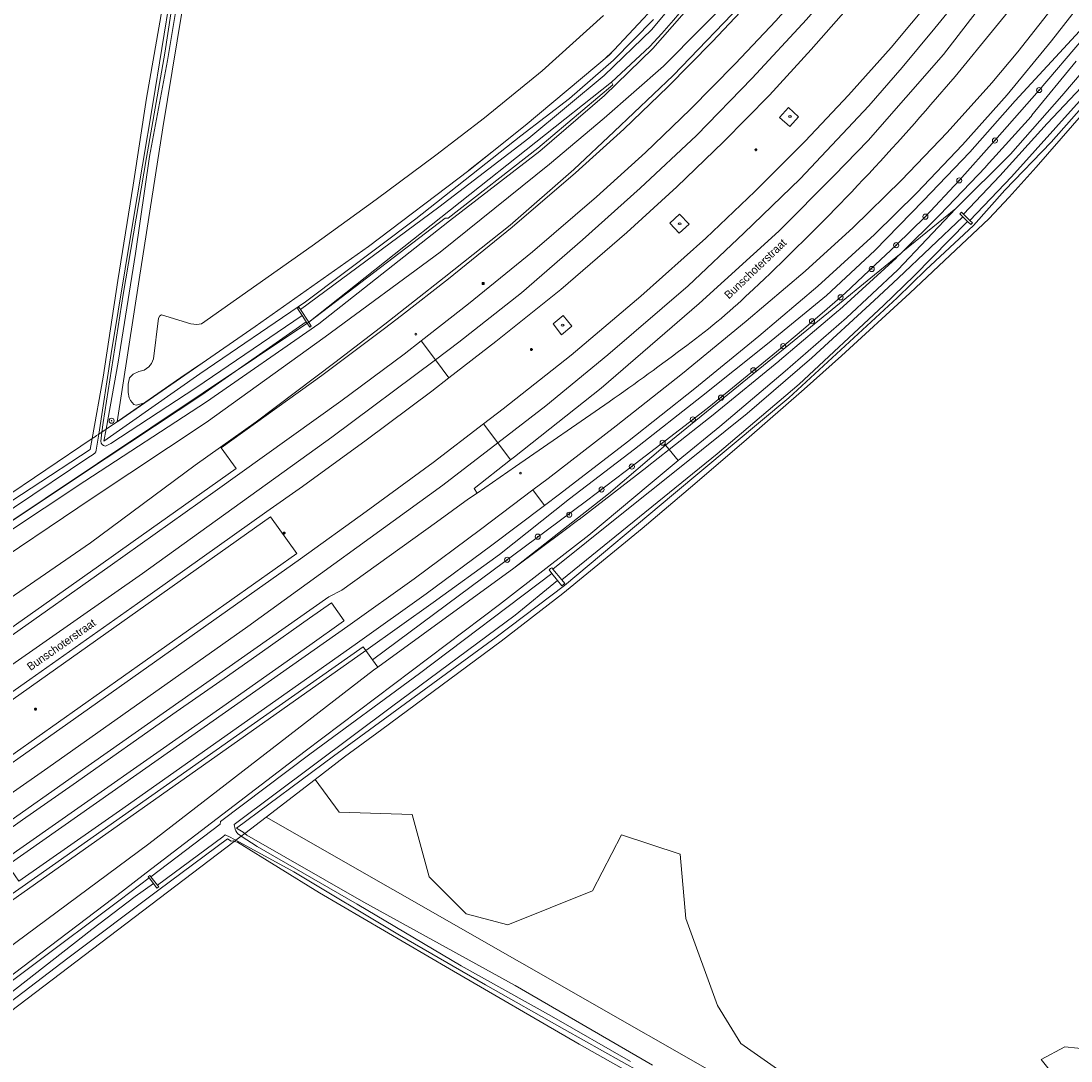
# Model space of a CAD drawing. Header units: metres. Extents: x 151448 to 154749, y 463108 to 465296.
# Tile 367 of 449: x 153548 to 153713, y 465049 to 465211. Entities that reach past the tile are written whole.
import ezdxf
from ezdxf.enums import TextEntityAlignment as Align

# ---------------------------------------------------------------- set-up
doc = ezdxf.new("R2010")
doc.units = ezdxf.units.M
doc.layers.get('0').update_dxf_attribs({"lineweight": 9})
for name, color, linetype, lineweight in [('B-PV-GK-BESCHOEIING-G', 253, 'Continuous', 9), ('B-PV-GR-BOOM-S', 253, 'Continuous', 9), ('B-PV-GR-BOUWLAND-GV', 253, 'Continuous', 9), ('B-PV-GR-GRAS-GV', 253, 'Continuous', 9), ('B-PV-GR-GROENVOORZIENING-GV', 253, 'Continuous', 9), ('B-PV-GR-HOUTWAL-GV', 253, 'Continuous', 9), ('B-PV-GW-TALUD_KRUIN-G', 253, 'Continuous', 9), ('B-PV-IE-MEUBILAIR-S', 253, 'Continuous', 9), ('B-PV-IE-TERREINAFSCHEIDING_KUNSTMATIG_HEKWERK-G', 253, 'Continuous', 9), ('B-PV-KW-KUNSTWERK_STUW-GV', 253, 'Continuous', 9), ('B-PV-OG-TERREIN_ERF-GV', 253, 'Continuous', 9), ('B-PV-OG-TERREIN_OEVER-GV', 253, 'Continuous', 9), ('B-PV-OG-TOPOGRAFIE-T18', 2, 'Continuous', 9), ('B-PV-OG-WATER-GV', 253, 'Continuous', 9), ('B-PV-OG-WATER_SLOOT-GV', 253, 'Continuous', 9), ('B-PV-VH-GESLOTENVERHARDING-GV', 253, 'Continuous', 9), ('B-PV-VH-OPENVERHARDING-GV', 253, 'Continuous', 9)]:
    doc.layers.add(name, color=color, linetype=linetype, lineweight=lineweight)
doc.styles.add('Drong', font='txt', dxfattribs={"height": 1.8})
doc.styles.add('NLCS-ISO', font='txt')

# ---------------------------------------------------------------- blocks, each defined once
blk = doc.blocks.new('SIE-MEUBILAIR_BORD_INFORMATIE-SO')
h = blk.add_hatch(color=256)
h.dxf.hatch_style = 1
h.paths.add_polyline_path([(0.13, 0.2), (-0.33, 0.2), (-0.33, 0.08), (-0.13, 0.08), (-0.13, -0.65), (0.13, -0.65)])
h = blk.add_hatch(color=256)
h.dxf.hatch_style = 1
edge = h.paths.add_edge_path()
edge.add_arc((0, 0.5), 0.149, 0, 360)
for points in [[(-0.75, -0.75), (0.75, -0.75), (0.75, 0.75), (-0.75, 0.75)], [(0.13, 0.2), (-0.33, 0.2), (-0.33, 0.08), (-0.13, 0.08), (-0.13, -0.65), (0.13, -0.65)]]:
    blk.add_lwpolyline(points, close=True)
blk.add_circle((0, 0.5), 0.149)
blk = doc.blocks.new('SIE-MEUBILAIR_PAAL_LICHTMAST-SO')
for points in [[(-0.62, 0), (-1, 0)], [(-0.71, 0.71), (-0.44, 0.44)], [(0, 1), (0, 0.62)], [(0.44, 0.44), (0.71, 0.71)], [(1, 0), (0.62, 0)], [(-0.71, -0.71), (-0.44, -0.44)], [(0, -0.62), (0, -1)], [(0.44, -0.44), (0.71, -0.71)]]:
    blk.add_lwpolyline(points)
blk.add_circle((0, 0), 0.5)
blk = doc.blocks.new('SIE-MEUBILAIR_PAAL_HECTOMETER-SO')
blk.add_circle((0, 0), 0.75)
at = {"style": 'NLCS-ISO'}
blk.add_text('hm', height=0.75, dxfattribs=at).set_placement((0.16, 0.07), align=Align.MIDDLE_CENTER)
blk = doc.blocks.new('SIE-MEUBILAIR_PUT_KOLK-SO')
blk.add_ellipse((0, 0), major_axis=(1.25, 0), ratio=0.54)
at = {"style": 'NLCS-ISO'}
blk.add_text('klk', height=0.75, dxfattribs=at).set_placement((0.03, 0), align=Align.MIDDLE_CENTER)
blk = doc.blocks.new('SGR-BOOM_GBKN-SO')
at = {"linetype": 'ByBlock', "lineweight": 18}
h = blk.add_hatch(color=0, dxfattribs=at)
h.dxf.hatch_style = 1
edge = h.paths.add_edge_path()
edge.add_arc((0, 0), 0.25, 0, 360)
at = {"color": 0, "linetype": 'ByBlock', "lineweight": 18}
for radius in [2, 0.25]:
    blk.add_circle((0, 0), radius, dxfattribs=at)
at = {"color": 0, "linetype": 'ByBlock', "lineweight": 18, "style": 'NLCS-ISO'}
blk.add_attdef('SOORT', (2.5, 0), '', height=1.5, dxfattribs=at)

msp = doc.modelspace()

# ---------------------------------------------------------------- linework, layer by layer
at = {"layer": 'B-PV-GK-BESCHOEIING-G', "flags": 128}
for points in [[(153469.15, 465084.579), (153488.3, 465095.892), (153535.402, 465125.463), (153593.262, 465164.111), (153640.624, 465201.649), (153646.624, 465207.251), (153648.502, 465209.283), (153650.335, 465211.356), (153652.123, 465213.467), (153653.865, 465215.617), (153664.056, 465229.251), (153673.444, 465242.271)], [(153568.54, 465077.351), (153579.42, 465085.566)], [(153563.727, 465073.717), (153568.282, 465077.156)], [(153566.086, 465074.266), (153568.949, 465076.293)]]:
    msp.add_lwpolyline(points, dxfattribs=at)
at = {"layer": 'B-PV-GR-BOUWLAND-GV', "flags": 128}
msp.add_lwpolyline([(153511.821, 465125.046), (153516.955, 465122.135), (153517.344, 465122.535), (153517.691, 465122.734), (153518.142, 465122.725), (153518.873, 465122.351), (153519.614, 465121.892), (153520.324, 465121.413), (153521.027, 465121.004), (153521.589, 465120.827), (153522.858, 465121.616), (153537.542, 465131.228), (153559.353, 465145.895), (153561.058, 465155.509), (153563.376, 465170.615), (153565.756, 465185.565), (153567.841, 465199.169), (153570.862, 465216.147), (153573.135, 465230.433), (153575.663, 465247.469), (153578.604, 465264.487), (153581.2, 465281.656), (153583.137, 465294.866)], dxfattribs=at)
at = {"layer": 'B-PV-GR-GRAS-GV', "flags": 128}
for points in [[(153574.115, 465217.038), (153570.424, 465194.539), (153566.723, 465170.811), (153563.267, 465148.528), (153563.351, 465148.584), (153567.592, 465151.508), (153566.237, 465151.12), (153565.866, 465151.221), (153565.357, 465151.848), (153565.141, 465152.296), (153564.979, 465153.085), (153564.973, 465154.43), (153565.222, 465155.412), (153565.771, 465155.968), (153566.669, 465156.384), (153567.488, 465156.623), (153568.239, 465157.101), (153568.657, 465157.657), (153568.967, 465158.376), (153569.74, 465164.752), (153569.957, 465165.1), (153570.197, 465165.285), (153574.802, 465163.842), (153575.73, 465163.763), (153576.457, 465163.855), (153593.78, 465176.071), (153603.815, 465183.287), (153613.161, 465190.256), (153620.752, 465196.076), (153629.774, 465203.447), (153639.394, 465212.07)], [(153727.779, 465026.572), (153736.844, 465050.102), (153743.093, 465064.968), (153751.846, 465087.894), (153762.052, 465113.795), (153766.538, 465125.85), (153757.453, 465119.746), (153753.642, 465110.172), (153751.621, 465107.761), (153748.6, 465100.712), (153745.15, 465093.638), (153735.059, 465076.273), (153731.963, 465069.377), (153727.628, 465063.895), (153729.22, 465057.883), (153725.682, 465052.666), (153717.72, 465050.102), (153711.617, 465050.721), (153707.901, 465048.776), (153710.378, 465045.682)], [(153674.629, 465041.657), (153660.874, 465051.281), (153657.247, 465057.204), (153652.293, 465070.82), (153651.408, 465080.899), (153642.208, 465083.906), (153637.697, 465075.153), (153624.407, 465069.837), (153617.902, 465071.566), (153612.124, 465077.341), (153609.46, 465087.092), (153598.008, 465087.473), (153594.252, 465092.581), (153586.587, 465086.665), (153705.94, 465018.534)]]:
    msp.add_lwpolyline(points, dxfattribs=at)
at = {"layer": 'B-PV-GR-GROENVOORZIENING-GV', "flags": 128}
for points in [[(153561.528, 465147.358), (153562.236, 465147.834), (153563.267, 465148.528), (153566.723, 465170.811), (153570.424, 465194.539), (153574.115, 465217.038), (153577.705, 465238.81), (153581.272, 465260.775), (153583.773, 465276.673), (153582.683, 465276.998), (153580.144, 465261.832), (153577.892, 465246.658), (153575.702, 465232.006), (153573.406, 465218.541), (153571.164, 465205.035), (153568.343, 465190.014), (153566.119, 465174.855), (153563.419, 465157.849)], [(153669.94, 465196.258), (153668.537, 465194.721), (153666.963, 465196.146), (153668.348, 465197.694)], [(153676.33, 465166.07), (153676.196, 465165.952), (153666.933, 465158.091), (153666.911, 465158.072), (153666.855, 465158.027), (153656.859, 465149.885), (153656.806, 465149.842), (153649.663, 465144.187), (153651.084, 465142.461), (153657.59, 465147.815), (153667.852, 465156.448), (153677.441, 465164.767), (153685.452, 465172.283), (153694.523, 465181.894), (153686.268, 465175.158), (153685.98, 465174.923), (153685.335, 465174.286), (153685.194, 465174.153)], [(153651.236, 465178.042), (153649.802, 465179.585), (153651.315, 465180.997), (153652.796, 465179.437)], [(153676.33, 465166.07), (153685.194, 465174.153), (153685.335, 465174.286), (153685.98, 465174.923), (153681.824, 465171.532), (153675.179, 465166.109), (153664.444, 465157.349), (153649.121, 465144.846), (153649.663, 465144.187), (153656.806, 465149.842), (153656.859, 465149.885), (153666.855, 465158.027), (153666.911, 465158.072), (153666.933, 465158.091), (153676.196, 465165.952)], [(153634.415, 465163.499), (153632.805, 465162.142), (153631.502, 465163.839), (153633.095, 465165.164)], [(153521.589, 465120.827), (153520.679, 465120.261), (153520.496, 465120.147), (153521.608, 465119.666), (153540.52, 465132.102), (153559.061, 465144.217), (153559.353, 465145.895), (153537.542, 465131.228), (153522.858, 465121.616)], [(153635.571, 465133.262), (153646.178, 465141.427), (153646.232, 465141.469), (153649.663, 465144.187), (153649.121, 465144.846), (153640.199, 465137.273), (153625.386, 465125.645), (153633.202, 465131.467), (153635.541, 465133.24)], [(153510.627, 465029.392), (153510.71, 465029.299), (153510.439, 465029.061), (153510.348, 465029.162), (153497.015, 465018.488), (153497.171, 465017.388), (153529.565, 465043.389), (153581.608, 465082.886), (153581.411, 465082.945), (153581.124, 465082.927), (153580.556, 465083.262), (153569.805, 465075.273), (153555.55, 465064.631), (153538.522, 465051.654), (153523.007, 465039.764)]]:
    msp.add_lwpolyline(points, close=True, dxfattribs=at)
for points in [[(153657.33, 465218.6), (153647.096, 465206.913), (153639.568, 465199.561), (153629.451, 465190.855), (153615.298, 465179.958), (153594.863, 465163.874), (153577.273, 465151.64), (153558.228, 465139.235), (153539.234, 465126.674)], [(153708.623, 465219.922), (153705.642, 465216.32), (153700.766, 465210.262), (153694.417, 465202.539), (153690.65, 465198.162)], [(153660.617, 465216.176), (153648.809, 465204.188), (153639.513, 465196.017), (153630.963, 465188.822), (153613.83, 465175.076), (153595.836, 465161.819), (153577.224, 465148.429), (153559.363, 465136.558), (153541.225, 465124.397)], [(153541.225, 465124.397), (153559.363, 465136.558), (153577.224, 465148.429), (153595.836, 465161.819), (153613.83, 465175.076), (153630.963, 465188.822), (153639.513, 465196.017), (153648.809, 465204.188), (153660.617, 465216.176)], [(153543.291, 465118.728), (153559.095, 465129.564), (153575.493, 465141.76), (153579.452, 465144.56), (153585.048, 465148.517), (153597.319, 465157.792), (153605.168, 465163.78), (153614.445, 465171.087), (153624.765, 465179.298), (153634.743, 465188.002), (153641.063, 465193.965), (153650.313, 465202.732), (153662.146, 465215.077)], [(153662.146, 465215.077), (153650.313, 465202.732), (153641.063, 465193.965), (153634.743, 465188.002), (153624.765, 465179.298), (153614.445, 465171.087), (153605.168, 465163.78), (153597.319, 465157.792), (153585.048, 465148.517), (153579.452, 465144.56), (153579.529, 465144.456), (153595.331, 465155.77), (153605.142, 465163.098), (153607.754, 465165.137), (153615.127, 465170.893), (153625.087, 465178.977), (153634.997, 465187.467), (153642.584, 465194.32), (153649.469, 465200.939), (153656.394, 465207.987), (153662.657, 465214.638)], [(153678.158, 465213.861), (153671.924, 465206.784), (153665.404, 465199.625), (153658.198, 465192.343), (153650.86, 465185.296), (153643.04, 465178.161), (153632.719, 465169.244), (153622.54, 465161.08), (153615.196, 465155.389), (153612.53, 465153.323), (153602.245, 465145.641), (153592.264, 465138.418), (153586.704, 465134.472), (153566.472, 465120.123), (153549.581, 465108.181), (153533.801, 465097.072)], [(153538.941, 465089.64), (153555.562, 465101.33), (153591.985, 465127.107), (153602.27, 465134.481), (153612.741, 465142.159), (153620.606, 465148.193), (153623.684, 465150.554), (153634.356, 465158.964), (153645.248, 465168.185), (153655.43, 465177.248), (153663.083, 465184.545), (153670.984, 465192.456), (153677.761, 465199.652), (153684.436, 465207.071), (153690.796, 465214.771)], [(153662.657, 465214.638), (153656.394, 465207.987), (153649.469, 465200.939), (153642.584, 465194.32), (153634.997, 465187.467), (153625.087, 465178.977), (153615.127, 465170.893), (153607.754, 465165.137), (153605.142, 465163.098), (153595.331, 465155.77), (153579.529, 465144.456), (153581.901, 465141.235), (153565.763, 465129.772), (153560.352, 465125.938), (153545.361, 465115.341)], [(153546.208, 465079.207), (153562.473, 465090.614), (153599.396, 465116.572), (153609.761, 465123.981), (153620.166, 465131.657), (153628.357, 465137.881), (153630.724, 465139.679), (153641.378, 465147.897), (153651.738, 465156.098), (153661.744, 465164.245), (153670.981, 465172.085), (153678.496, 465178.906), (153686.061, 465186.307), (153693.191, 465193.765), (153700.205, 465201.584), (153704.27, 465206.423), (153708.912, 465212.286), (153710.026, 465213.969)], [(153714.191, 465214.11), (153709.54, 465208.115), (153702.595, 465199.659), (153695.571, 465191.839), (153688.419, 465184.347), (153681.825, 465177.847), (153672.961, 465169.764), (153663.698, 465161.903), (153653.702, 465153.762), (153643.128, 465145.389), (153632.521, 465137.224), (153630.183, 465135.452), (153621.929, 465129.199), (153611.635, 465121.614), (153600.908, 465113.95), (153564.147, 465088.049), (153547.906, 465076.678)], [(153647.894, 465214.024), (153640.287, 465205.886), (153627.145, 465194.864), (153618.323, 465187.855), (153602.605, 465175.953), (153584.874, 465163.422), (153567.592, 465151.508), (153563.351, 465148.584), (153563.267, 465148.528), (153562.236, 465147.834), (153561.528, 465147.358), (153561.209, 465145.522), (153576.237, 465156.018), (153592.738, 465167.314), (153610.017, 465180.262), (153626.469, 465193.251), (153634.099, 465199.111), (153640.948, 465205.083), (153647.224, 465211.495)], [(153639.394, 465212.07), (153629.774, 465203.447), (153620.752, 465196.076), (153613.161, 465190.256), (153603.815, 465183.287), (153593.78, 465176.071), (153576.457, 465163.855), (153575.73, 465163.763), (153574.802, 465163.842), (153570.197, 465165.285), (153569.957, 465165.1), (153569.74, 465164.752), (153568.967, 465158.376), (153568.657, 465157.657), (153568.239, 465157.101), (153567.488, 465156.623), (153566.669, 465156.384), (153565.771, 465155.968), (153565.222, 465155.412), (153564.973, 465154.43), (153564.979, 465153.085), (153565.141, 465152.296), (153565.357, 465151.848), (153565.866, 465151.221), (153566.237, 465151.12), (153567.592, 465151.508), (153584.874, 465163.422), (153602.605, 465175.953), (153618.323, 465187.855), (153627.145, 465194.864), (153640.287, 465205.886), (153647.894, 465214.024)], [(153527.918, 465061.45), (153550.84, 465077.511), (153584.249, 465100.989), (153601.754, 465113.325), (153602.185, 465112.731), (153612.717, 465120.267), (153623.092, 465127.78), (153634.085, 465136.455), (153644.229, 465144.239), (153654.728, 465152.504), (153665.076, 465160.705), (153674.314, 465168.28), (153681.85, 465175.351), (153689.414, 465183.11), (153696.718, 465190.711), (153703.827, 465198.741), (153713.917, 465209.622), (153717.223, 465210.331), (153717.66, 465210.425), (153718.053, 465210.931), (153718.102, 465210.984)], [(153545.937, 465114.524), (153562.176, 465126.003), (153578.61, 465137.655), (153582.482, 465140.421), (153598.284, 465151.735), (153608.177, 465159.124), (153610.831, 465161.196), (153618.239, 465166.98), (153628.291, 465175.139), (153638.299, 465183.713), (153645.991, 465190.66), (153652.984, 465197.383), (153660, 465204.524), (153666.356, 465211.274)], [(153713.917, 465209.622), (153703.827, 465198.741), (153696.718, 465190.711), (153689.414, 465183.11), (153681.85, 465175.351), (153674.314, 465168.28), (153665.076, 465160.705), (153654.728, 465152.504), (153644.229, 465144.239), (153634.085, 465136.455), (153623.092, 465127.78), (153612.717, 465120.267), (153602.185, 465112.731), (153603.254, 465111.259), (153618.688, 465122.746), (153630.424, 465131.481), (153636.733, 465136.176), (153642.765, 465140.741), (153647.487, 465144.353), (153652.842, 465148.481), (153655.897, 465150.84), (153661.331, 465155.234), (153666.461, 465159.481), (153670.68, 465163.044), (153674.416, 465166.22), (153677.201, 465168.647), (153681.904, 465173.059), (153685.21, 465176.16), (153689.779, 465180.622), (153695.088, 465186.301), (153700.671, 465192.533), (153707.588, 465200.426), (153714.539, 465208.523)], [(153714.539, 465208.523), (153707.588, 465200.426), (153700.671, 465192.533), (153695.088, 465186.301), (153689.779, 465180.622), (153685.21, 465176.16), (153681.904, 465173.059), (153677.201, 465168.647), (153674.416, 465166.22), (153670.68, 465163.044), (153666.461, 465159.481), (153661.331, 465155.234), (153655.897, 465150.84), (153652.842, 465148.481), (153647.487, 465144.353), (153642.765, 465140.741), (153636.733, 465136.176), (153630.424, 465131.481), (153618.688, 465122.746), (153603.254, 465111.259), (153604.055, 465110.155), (153625.386, 465125.645), (153640.199, 465137.273), (153649.121, 465144.846), (153664.444, 465157.349), (153675.179, 465166.109), (153681.824, 465171.532), (153685.98, 465174.923), (153691.929, 465180.786), (153692.035, 465180.895), (153699.187, 465188.387), (153699.29, 465188.498), (153706.314, 465196.318), (153706.424, 465196.444), (153706.459, 465196.486), (153713.403, 465204.942)], [(153713.403, 465204.942), (153706.459, 465196.486), (153706.424, 465196.444), (153706.314, 465196.318), (153699.29, 465188.498), (153699.187, 465188.387), (153692.035, 465180.895), (153691.929, 465180.786), (153685.98, 465174.923), (153686.268, 465175.158), (153694.523, 465181.894), (153703.118, 465190.389), (153711.16, 465199.54), (153715.996, 465205.206)], [(153717.818, 465201.699), (153709.487, 465192.266), (153702.237, 465184.766), (153697.288, 465179.235), (153689.825, 465172.289), (153685.352, 465167.945), (153668.397, 465152.295), (153650.37, 465137.215), (153633.307, 465122.893), (153622.617, 465114.808), (153597.108, 465096.233), (153581.951, 465084.95), (153583.017, 465084.316), (153583.038, 465084.279), (153583.229, 465084.117), (153586.587, 465086.665), (153594.252, 465092.581), (153598.834, 465096.117), (153604.69, 465100.391), (153623.386, 465114.204), (153633.04, 465121.681), (153645.425, 465131.841), (153653.675, 465138.831), (153661.759, 465145.746), (153670.794, 465153.644), (153676.627, 465158.848), (153687.357, 465168.631), (153694.562, 465175.411), (153699.728, 465180.296), (153702.885, 465183.687), (153707.104, 465188.355), (153718.473, 465201.406)], [(153640.283, 465151.676), (153625.615, 465141.529), (153619.624, 465137.384), (153618.273, 465136.449), (153613.263, 465132.811), (153598.446, 465122.199), (153596.409, 465121.132), (153559.268, 465095.055), (153543.07, 465083.67)], [(153545.361, 465115.341), (153560.352, 465125.938), (153565.763, 465129.772), (153581.901, 465141.235), (153579.529, 465144.456), (153579.452, 465144.56), (153575.493, 465141.76), (153559.095, 465129.564), (153543.291, 465118.728)], [(153535.662, 465053.543), (153564.113, 465075.089), (153567.835, 465077.944), (153592.699, 465097.016), (153623.107, 465119.918), (153630.828, 465125.922), (153637.074, 465130.78), (153646.683, 465138.84), (153651.084, 465142.461), (153649.663, 465144.187), (153646.232, 465141.469), (153646.178, 465141.427), (153635.571, 465133.262), (153635.541, 465133.24), (153633.202, 465131.467), (153625.386, 465125.645), (153604.055, 465110.155), (153603.375, 465109.661), (153568.211, 465082.484), (153534.62, 465057.599)], [(153537.09, 465089.56), (153567.663, 465111.119), (153591.402, 465127.92), (153587.287, 465133.659), (153544.442, 465103.34)], [(153544.442, 465103.34), (153587.287, 465133.659), (153591.402, 465127.92), (153567.663, 465111.119), (153537.09, 465089.56)], [(153545.082, 465079.639), (153557.659, 465088.459), (153569.987, 465097.118), (153581.716, 465105.363), (153593.421, 465113.592), (153598.711, 465117.311), (153598.812, 465117.383), (153596.83, 465120.206), (153593.391, 465117.791), (153586.003, 465112.604), (153579.994, 465108.385), (153572.519, 465103.137), (153556.37, 465091.796), (153548.462, 465086.237), (153542.221, 465081.851)], [(153548.462, 465086.237), (153556.37, 465091.796), (153572.519, 465103.137), (153579.994, 465108.385), (153586.003, 465112.604), (153593.391, 465117.791), (153596.83, 465120.206), (153598.812, 465117.383), (153598.711, 465117.311), (153593.421, 465113.592), (153581.716, 465105.363), (153569.987, 465097.118), (153557.659, 465088.459), (153545.082, 465079.639)], [(153355.994, 464935.825), (153370.496, 464948.536), (153377.067, 464953.696), (153396.362, 464967.767), (153502.233, 465042.214), (153515.997, 465052.211), (153531.596, 465062.943), (153602.185, 465112.731), (153601.754, 465113.325), (153584.249, 465100.989)], [(153534.62, 465057.599), (153568.211, 465082.484), (153603.375, 465109.661), (153604.055, 465110.155), (153603.254, 465111.259), (153602.185, 465112.731), (153531.596, 465062.943)], [(153584.249, 465100.989), (153550.84, 465077.511), (153527.918, 465061.45)], [(153542.221, 465081.851), (153548.462, 465086.237)]]:
    msp.add_lwpolyline(points, dxfattribs=at)
at = {"layer": 'B-PV-GR-GROENVOORZIENING-GV'}
for points in [[(153690.65, 465198.162, -0.0149222), (153676.422, 465182.634)], [(153676.422, 465182.634, -0.0106383), (153662.892, 465169.28)], [(153662.892, 465169.28, -0.0326221), (153652.435, 465160.487)], [(153652.435, 465160.487, -0.0114078), (153640.283, 465151.676)]]:
    msp.add_lwpolyline(points, format="xyb", dxfattribs=at)
at = {"layer": 'B-PV-GR-HOUTWAL-GV', "flags": 128}
for points in [[(153718.473, 465201.406), (153707.104, 465188.355), (153702.885, 465183.687), (153699.728, 465180.296), (153694.562, 465175.411), (153687.357, 465168.631), (153676.627, 465158.848), (153670.794, 465153.644), (153661.759, 465145.746), (153653.675, 465138.831), (153645.425, 465131.841), (153633.04, 465121.681), (153623.386, 465114.204), (153604.69, 465100.391), (153598.834, 465096.117), (153594.252, 465092.581), (153598.008, 465087.473), (153609.46, 465087.092), (153612.124, 465077.341), (153617.902, 465071.566), (153624.407, 465069.837), (153637.697, 465075.153), (153642.208, 465083.906), (153651.408, 465080.899), (153652.293, 465070.82), (153657.247, 465057.204), (153660.874, 465051.281), (153674.629, 465041.657)], [(153710.378, 465045.682), (153707.901, 465048.776), (153711.617, 465050.721), (153717.72, 465050.102)]]:
    msp.add_lwpolyline(points, dxfattribs=at)
at = {"layer": 'B-PV-GW-TALUD_KRUIN-G', "flags": 128}
msp.add_lwpolyline([(153602.185, 465112.731), (153531.596, 465062.943), (153515.997, 465052.211), (153502.233, 465042.214), (153502.579, 465041.723), (153396.712, 464967.279), (153377.429, 464953.217), (153370.879, 464948.074), (153356.391, 464935.375)], dxfattribs=at)
at = {"layer": 'B-PV-IE-TERREINAFSCHEIDING_KUNSTMATIG_HEKWERK-G', "flags": 128}
for points in [[(153640.673, 465206.299), (153639.768, 465205.45)], [(153623.209, 465191.737), (153621.959, 465190.766), (153618.285, 465187.827)], [(153576.334, 465157.534), (153573.246, 465155.435), (153563.478, 465148.672)], [(153559.227, 465145.812), (153559.138, 465145.751)], [(153586.587, 465086.665), (153583.229, 465084.117)], [(153705.94, 465018.534), (153586.587, 465086.665)], [(153582.688, 465083.706), (153581.824, 465083.051)], [(153583.229, 465084.117), (153582.688, 465083.706)], [(153581.608, 465082.886), (153529.565, 465043.389), (153497.171, 465017.388)], [(153581.824, 465083.051), (153581.608, 465082.886)]]:
    msp.add_lwpolyline(points, dxfattribs=at)
at = {"layer": 'B-PV-KW-KUNSTWERK_STUW-GV', "flags": 128}
for points in [[(153696.386, 465179.89), (153696.906, 465179.391), (153697.02, 465179.493), (153697.177, 465179.635), (153696.762, 465180.034), (153695.754, 465180.999), (153695.431, 465181.309), (153695.28, 465181.165), (153695.167, 465181.058), (153695.645, 465180.6)], [(153592.88, 465164.156), (153593.407, 465163.351), (153593.656, 465163.514), (153593.262, 465164.111), (153591.959, 465166.083), (153591.722, 465166.442), (153591.501, 465166.26), (153592.225, 465165.156)], [(153632.883, 465123.777), (153631.459, 465125.483), (153631.286, 465125.691), (153631.123, 465125.562), (153630.87, 465125.362), (153631.312, 465124.808), (153632.183, 465123.716), (153632.867, 465122.859), (153633.153, 465123.081), (153633.342, 465123.228)], [(153568.404, 465077.525), (153568.138, 465077.343), (153568.282, 465077.156), (153568.949, 465076.293), (153569.496, 465075.584), (153569.775, 465075.772), (153569.576, 465076.026), (153568.54, 465077.351)]]:
    msp.add_lwpolyline(points, close=True, dxfattribs=at)
at = {"layer": 'B-PV-OG-TERREIN_ERF-GV', "flags": 128}
for points in [[(153705.94, 465018.534), (153586.587, 465086.665), (153583.229, 465084.117), (153583.545, 465083.849), (153601.889, 465073.379), (153625.581, 465060.344), (153647.045, 465047.883)], [(153541.027, 464888.614), (153553.762, 464906.36), (153566.363, 464924.103), (153576.551, 464938.344), (153587.167, 464953.455), (153593.199, 464962.097), (153601.974, 464974.347), (153612.329, 464989.026), (153621.878, 465002.741), (153631.121, 465015.815), (153632.631, 465017.937), (153643.782, 465033.727), (153644.101, 465033.983), (153644.369, 465033.977), (153650.75, 465042.608), (153635.611, 465051.133), (153615.278, 465062.917), (153594.958, 465074.807), (153582.131, 465082.73), (153581.608, 465082.886), (153529.565, 465043.389)]]:
    msp.add_lwpolyline(points, dxfattribs=at)
at = {"layer": 'B-PV-OG-TERREIN_OEVER-GV', "flags": 128}
for points in [[(153583.137, 465294.866), (153581.2, 465281.656), (153578.604, 465264.487), (153575.663, 465247.469), (153573.135, 465230.433), (153570.862, 465216.147), (153567.841, 465199.169), (153565.756, 465185.565), (153563.376, 465170.615), (153561.058, 465155.509), (153559.353, 465145.895), (153559.859, 465146.235), (153560.053, 465146.366), (153560.389, 465146.592), (153562.341, 465159.198), (153565.645, 465179.089), (153568.877, 465198.273), (153573.086, 465224.29), (153576.995, 465249.337), (153579.062, 465261.922), (153582.016, 465281.995), (153584.026, 465294.866)], [(153560.892, 465146.93), (153561.021, 465147.017), (153561.216, 465147.148), (153561.528, 465147.358), (153563.419, 465157.849), (153566.119, 465174.855), (153568.343, 465190.014), (153571.164, 465205.035), (153573.406, 465218.541), (153575.702, 465232.006), (153577.892, 465246.658), (153580.144, 465261.832), (153582.683, 465276.998), (153582.838, 465277.922), (153583.013, 465278.97), (153585.174, 465291.9), (153585.702, 465294.866)], [(153584.847, 465294.866), (153581.975, 465277.91), (153579.27, 465259.916), (153577.555, 465249.222), (153574.041, 465227.773), (153570.72, 465206.191), (153567.868, 465189.867), (153564.233, 465168.424), (153561.086, 465148.424), (153560.892, 465146.93)], [(153561.441, 465144.73), (153562.305, 465145.124), (153575.568, 465153.822), (153592.225, 465165.156), (153591.501, 465166.26), (153591.722, 465166.442), (153591.959, 465166.083), (153613.603, 465182.088), (153627.72, 465192.904), (153639.502, 465202.689), (153646.97, 465209.894), (153652.895, 465217.102), (153662.738, 465230.139), (153672.116, 465243.132), (153680.283, 465254.569), (153686.817, 465264.573), (153688.376, 465267.013), (153689.185, 465268.281), (153693.219, 465274.595), (153699.906, 465285.187), (153705.386, 465294.866)], [(153539.234, 465126.674), (153558.228, 465139.235), (153577.273, 465151.64), (153594.863, 465163.874), (153615.298, 465179.958), (153629.451, 465190.855), (153639.568, 465199.561), (153647.096, 465206.913), (153657.33, 465218.6)], [(153650.335, 465211.356), (153648.502, 465209.283), (153646.624, 465207.251), (153640.624, 465201.649), (153640.852, 465201.271), (153629.119, 465191.339), (153615.099, 465180.378), (153614.634, 465180.376), (153593.262, 465164.111), (153593.656, 465163.514), (153593.407, 465163.351), (153592.88, 465164.156), (153576.542, 465152.724), (153561.553, 465142.813), (153535.402, 465125.463)], [(153647.224, 465211.495), (153640.948, 465205.083), (153634.099, 465199.111), (153626.469, 465193.251), (153610.017, 465180.262), (153592.738, 465167.314), (153576.237, 465156.018), (153561.209, 465145.522), (153561.528, 465147.358), (153561.216, 465147.148), (153561.021, 465147.017), (153560.892, 465146.93), (153560.704, 465145.487)], [(153715.996, 465205.206), (153711.16, 465199.54), (153703.118, 465190.389), (153694.523, 465181.894), (153685.452, 465172.283), (153677.441, 465164.767), (153667.852, 465156.448), (153657.59, 465147.815), (153651.084, 465142.461), (153646.683, 465138.84), (153637.074, 465130.78), (153630.828, 465125.922), (153623.107, 465119.918), (153592.699, 465097.016), (153567.835, 465077.944), (153564.113, 465075.089), (153535.662, 465053.543)], [(153535.847, 465052.864), (153563.727, 465073.717), (153568.282, 465077.156), (153568.138, 465077.343), (153568.404, 465077.525), (153568.54, 465077.351), (153579.42, 465085.566), (153579.437, 465085.97), (153593.421, 465096.525), (153610.615, 465109.169), (153631.312, 465124.808), (153630.87, 465125.362), (153631.123, 465125.562), (153631.286, 465125.691), (153631.459, 465125.483), (153642.027, 465133.908), (153651.282, 465141.307), (153661.872, 465149.836), (153672.005, 465158.534), (153681.773, 465167.51), (153685.522, 465170.975), (153695.645, 465180.6), (153695.167, 465181.058), (153695.28, 465181.165), (153695.431, 465181.309), (153695.754, 465180.999), (153701.415, 465187.027), (153708.855, 465195.19), (153716.855, 465203.681)], [(153717.773, 465203.124), (153713.919, 465198.684), (153703.251, 465186.828), (153696.762, 465180.034), (153697.177, 465179.635), (153697.02, 465179.493), (153696.906, 465179.391), (153696.386, 465179.89), (153688.045, 465171.341), (153683.211, 465166.726), (153670.037, 465154.395), (153657.207, 465143.53), (153632.883, 465123.777), (153633.342, 465123.228), (153633.153, 465123.081), (153632.867, 465122.859), (153632.183, 465123.716), (153625.561, 465118.295), (153606.205, 465103.914), (153581.818, 465085.672), (153581.607, 465085.514), (153581.739, 465084.792)], [(153582.423, 465083.878), (153582.688, 465083.706), (153583.229, 465084.117), (153583.038, 465084.279), (153583.017, 465084.316), (153581.951, 465084.95), (153597.108, 465096.233), (153622.617, 465114.808), (153633.307, 465122.893), (153650.37, 465137.215), (153668.397, 465152.295), (153685.352, 465167.945), (153689.825, 465172.289), (153697.288, 465179.235), (153702.237, 465184.766), (153709.487, 465192.266), (153717.818, 465201.699)], [(153559.998, 465144.071), (153560.389, 465146.592), (153560.053, 465146.366), (153559.859, 465146.235), (153559.353, 465145.895), (153559.061, 465144.217), (153540.52, 465132.102), (153521.608, 465119.666), (153522.506, 465119.092), (153535.49, 465127.325), (153558.846, 465142.982), (153559.352, 465143.32)], [(153647.045, 465047.883), (153625.581, 465060.344), (153601.889, 465073.379), (153583.545, 465083.849), (153583.229, 465084.117), (153582.688, 465083.706), (153585.174, 465082.096), (153600.815, 465073.043), (153617.134, 465063.425), (153631.244, 465055.53), (153643.611, 465048.448)], [(153645.197, 465046.791), (153633.287, 465053.463), (153620.934, 465060.443), (153607.468, 465068.205), (153590.946, 465078.098), (153581.824, 465083.051), (153581.608, 465082.886), (153582.131, 465082.73), (153594.958, 465074.807), (153615.278, 465062.917), (153635.611, 465051.133), (153650.75, 465042.608)]]:
    msp.add_lwpolyline(points, dxfattribs=at)
at = {"layer": 'B-PV-OG-TERREIN_OEVER-GV'}
for points in [[(153560.704, 465145.487, 0.3828189), (153561.441, 465144.73)], [(153559.352, 465143.32, 0.2743866), (153559.998, 465144.071)], [(153581.739, 465084.792, 0.2189907), (153582.423, 465083.878)]]:
    msp.add_lwpolyline(points, format="xyb", dxfattribs=at)
at = {"layer": 'B-PV-OG-TERREIN_OEVER-GV', "flags": 128}
msp.add_lwpolyline([(153510.375, 465029.671), (153510.627, 465029.392), (153523.007, 465039.764), (153538.522, 465051.654), (153555.55, 465064.631), (153569.805, 465075.273), (153580.556, 465083.262), (153581.124, 465082.927), (153581.411, 465082.945), (153581.608, 465082.886), (153581.824, 465083.051), (153581.52, 465083.216), (153580.944, 465083.556), (153580.184, 465083.878), (153579.789, 465083.588), (153579.794, 465083.586), (153569.576, 465076.026), (153569.775, 465075.772), (153569.496, 465075.584), (153568.949, 465076.293), (153566.086, 465074.266), (153559.319, 465069.088), (153537.032, 465051.729), (153522.527, 465040.313)], close=True, dxfattribs=at)
at = {"layer": 'B-PV-OG-WATER-GV', "flags": 128}
for points in [[(153652.895, 465217.102), (153646.97, 465209.894), (153639.502, 465202.689), (153627.72, 465192.904), (153613.603, 465182.088), (153591.959, 465166.083), (153593.262, 465164.111), (153614.634, 465180.376), (153615.099, 465180.378), (153629.119, 465191.339), (153640.852, 465201.271), (153640.624, 465201.649), (153646.624, 465207.251), (153648.502, 465209.283), (153650.335, 465211.356)], [(153716.855, 465203.681), (153708.855, 465195.19), (153701.415, 465187.027), (153695.754, 465180.999), (153696.762, 465180.034)], [(153696.762, 465180.034), (153703.251, 465186.828), (153713.919, 465198.684), (153717.773, 465203.124)], [(153535.402, 465125.463), (153561.553, 465142.813), (153576.542, 465152.724), (153592.88, 465164.156), (153592.225, 465165.156), (153575.568, 465153.822), (153562.305, 465145.124), (153561.441, 465144.73)], [(153560.892, 465146.93), (153560.389, 465146.592), (153559.998, 465144.071)], [(153560.704, 465145.487), (153560.892, 465146.93)], [(153559.352, 465143.32), (153558.846, 465142.982), (153535.49, 465127.325)], [(153631.312, 465124.808), (153610.615, 465109.169), (153593.421, 465096.525), (153579.437, 465085.97), (153579.42, 465085.566), (153568.54, 465077.351), (153569.576, 465076.026), (153579.794, 465083.586), (153579.789, 465083.588), (153580.184, 465083.878), (153580.944, 465083.556), (153581.52, 465083.216), (153581.824, 465083.051), (153582.688, 465083.706), (153582.423, 465083.878)], [(153581.739, 465084.792), (153581.607, 465085.514), (153581.818, 465085.672), (153606.205, 465103.914), (153625.561, 465118.295), (153632.183, 465123.716), (153631.312, 465124.808)]]:
    msp.add_lwpolyline(points, dxfattribs=at)
for points in [[(153672.005, 465158.534), (153661.872, 465149.836), (153651.282, 465141.307), (153642.027, 465133.908), (153631.459, 465125.483), (153632.883, 465123.777), (153657.207, 465143.53), (153670.037, 465154.395), (153683.211, 465166.726), (153688.045, 465171.341), (153696.386, 465179.89), (153695.645, 465180.6), (153685.522, 465170.975), (153681.773, 465167.51)], [(153566.086, 465074.266), (153568.949, 465076.293), (153568.282, 465077.156), (153563.727, 465073.717), (153535.847, 465052.864), (153518.193, 465039.296), (153508.738, 465031.487), (153510.375, 465029.671), (153522.527, 465040.313), (153537.032, 465051.729), (153559.319, 465069.088)]]:
    msp.add_lwpolyline(points, close=True, dxfattribs=at)
at = {"layer": 'B-PV-OG-WATER-GV'}
for points in [[(153561.441, 465144.73, -0.3828189), (153560.704, 465145.487)], [(153559.998, 465144.071, -0.2743866), (153559.352, 465143.32)], [(153582.423, 465083.878, -0.2189907), (153581.739, 465084.792)]]:
    msp.add_lwpolyline(points, format="xyb", dxfattribs=at)
at = {"layer": 'B-PV-OG-WATER_SLOOT-GV', "flags": 128}
for points in [[(153560.389, 465146.592), (153560.892, 465146.93), (153561.086, 465148.424), (153564.233, 465168.424), (153567.868, 465189.867), (153570.72, 465206.191), (153574.041, 465227.773), (153577.555, 465249.222), (153579.27, 465259.916), (153581.975, 465277.91), (153584.847, 465294.866)], [(153584.026, 465294.866), (153582.016, 465281.995), (153579.062, 465261.922), (153576.995, 465249.337), (153573.086, 465224.29), (153568.877, 465198.273), (153565.645, 465179.089), (153562.341, 465159.198), (153560.389, 465146.592)], [(153643.611, 465048.448), (153631.244, 465055.53), (153617.134, 465063.425), (153600.815, 465073.043), (153585.174, 465082.096), (153582.688, 465083.706), (153581.824, 465083.051), (153590.946, 465078.098), (153607.468, 465068.205), (153620.934, 465060.443), (153633.287, 465053.463), (153645.197, 465046.791)]]:
    msp.add_lwpolyline(points, dxfattribs=at)
at = {"layer": 'B-PV-VH-GESLOTENVERHARDING-GV', "flags": 128}
for points in [[(153684.079, 465232.603), (153675.307, 465221.905), (153673.915, 465220.228), (153672.203, 465217.937), (153666.356, 465211.274), (153660, 465204.524), (153652.984, 465197.383), (153645.991, 465190.66), (153638.299, 465183.713), (153628.291, 465175.139), (153618.239, 465166.98), (153610.831, 465161.196), (153613.074, 465158.212), (153616.773, 465160.972), (153626.561, 465168.72), (153636.113, 465177.016), (153645.118, 465185.095), (153653.977, 465193.323), (153662.672, 465202.271), (153671.16, 465211.462), (153679.052, 465220.557), (153687.243, 465229.851)], [(153615.196, 465155.389), (153622.54, 465161.08), (153632.719, 465169.244), (153643.04, 465178.161), (153650.86, 465185.296), (153658.198, 465192.343), (153665.404, 465199.625), (153671.924, 465206.784), (153678.158, 465213.861), (153684.503, 465221.365), (153689.763, 465227.66), (153687.243, 465229.851), (153679.052, 465220.557), (153671.16, 465211.462), (153662.672, 465202.271), (153653.977, 465193.323), (153645.118, 465185.095), (153636.113, 465177.016), (153626.561, 465168.72), (153616.773, 465160.972), (153613.074, 465158.212)], [(153696.448, 465222.128), (153690.796, 465214.771), (153684.436, 465207.071), (153677.761, 465199.652), (153670.984, 465192.456), (153663.083, 465184.545), (153655.43, 465177.248), (153645.248, 465168.185), (153634.356, 465158.964), (153623.684, 465150.554), (153620.606, 465148.193), (153622.848, 465145.21), (153630.386, 465151.002), (153640.052, 465159.016), (153652.64, 465169.801), (153661.38, 465178.057), (153670.173, 465186.519), (153680.907, 465197.973), (153686.163, 465203.985), (153691.235, 465210.131), (153699.658, 465220.416), (153696.69, 465222.447)], [(153702.312, 465218.599), (153699.658, 465220.416), (153691.235, 465210.131), (153686.163, 465203.985), (153680.907, 465197.973), (153670.173, 465186.519), (153661.38, 465178.057), (153652.64, 465169.801), (153640.052, 465159.016), (153630.386, 465151.002), (153622.848, 465145.21), (153624.838, 465142.563), (153625.455, 465143.053), (153639.03, 465153.765), (153654.381, 465167.041), (153666.814, 465178.36), (153675.525, 465187.067), (153680.846, 465192.564), (153692.639, 465205.982)], [(153610.831, 465161.196), (153608.177, 465159.124), (153598.284, 465151.735), (153582.482, 465140.421), (153578.61, 465137.655), (153562.176, 465126.003), (153545.937, 465114.524), (153529.656, 465103.064), (153531.738, 465100.054), (153536.485, 465103.381), (153567.221, 465124.795), (153596.847, 465146.105), (153613.074, 465158.212)], [(153533.801, 465097.072), (153549.581, 465108.181), (153566.472, 465120.123), (153586.704, 465134.472), (153592.264, 465138.418), (153602.245, 465145.641), (153612.53, 465153.323), (153615.196, 465155.389), (153613.074, 465158.212), (153596.847, 465146.105), (153567.221, 465124.795), (153536.485, 465103.381), (153531.738, 465100.054)], [(153620.606, 465148.193), (153612.741, 465142.159), (153602.27, 465134.481), (153591.985, 465127.107), (153555.562, 465101.33), (153538.941, 465089.64), (153541.118, 465086.493), (153552.418, 465094.402), (153583.729, 465116.511), (153614.245, 465138.598), (153622.848, 465145.21)], [(153543.07, 465083.67), (153559.268, 465095.055), (153596.409, 465121.132), (153598.446, 465122.199), (153613.263, 465132.811), (153618.273, 465136.449), (153619.624, 465137.384), (153619.164, 465138.065), (153624.838, 465142.563), (153622.848, 465145.21), (153614.245, 465138.598), (153583.729, 465116.511), (153552.418, 465094.402), (153541.118, 465086.493)], [(153546.174, 465079.183), (153547.906, 465076.678), (153564.147, 465088.049), (153600.908, 465113.95), (153611.635, 465121.614), (153621.929, 465129.199), (153630.183, 465135.452), (153628.357, 465137.881), (153620.166, 465131.657), (153609.761, 465123.981), (153599.396, 465116.572), (153562.473, 465090.614), (153546.208, 465079.207)]]:
    msp.add_lwpolyline(points, close=True, dxfattribs=at)
for points in [[(153690.65, 465198.162), (153694.417, 465202.539), (153700.766, 465210.262), (153705.642, 465216.32), (153702.312, 465218.599), (153692.639, 465205.982), (153680.846, 465192.564), (153675.525, 465187.067), (153666.814, 465178.36), (153654.381, 465167.041), (153639.03, 465153.765), (153625.455, 465143.053), (153624.838, 465142.563), (153619.164, 465138.065), (153619.624, 465137.384), (153625.615, 465141.529), (153640.283, 465151.676)], [(153708.912, 465212.286), (153704.27, 465206.423), (153700.205, 465201.584), (153693.191, 465193.765), (153686.061, 465186.307), (153678.496, 465178.906), (153670.981, 465172.085), (153661.744, 465164.245), (153651.738, 465156.098), (153641.378, 465147.897), (153630.724, 465139.679), (153628.357, 465137.881), (153630.183, 465135.452), (153632.521, 465137.224), (153643.128, 465145.389), (153653.702, 465153.762), (153663.698, 465161.903), (153672.961, 465169.764), (153681.825, 465177.847), (153688.419, 465184.347), (153695.571, 465191.839), (153702.595, 465199.659), (153709.54, 465208.115), (153714.191, 465214.11)]]:
    msp.add_lwpolyline(points, dxfattribs=at)
at = {"layer": 'B-PV-VH-GESLOTENVERHARDING-GV'}
for points in [[(153676.422, 465182.634, 0.0149222), (153690.65, 465198.162)], [(153662.892, 465169.28, 0.0106383), (153676.422, 465182.634)], [(153652.435, 465160.487, 0.0326221), (153662.892, 465169.28)], [(153640.283, 465151.676, 0.0114078), (153652.435, 465160.487)]]:
    msp.add_lwpolyline(points, format="xyb", dxfattribs=at)
at = {"layer": 'B-PV-VH-OPENVERHARDING-GV', "flags": 128}
for points in [[(153668.348, 465197.694), (153666.963, 465196.146), (153668.537, 465194.721), (153669.94, 465196.258)], [(153651.315, 465180.997), (153649.802, 465179.585), (153651.236, 465178.042), (153652.796, 465179.437)], [(153633.095, 465165.164), (153631.502, 465163.839), (153632.805, 465162.142), (153634.415, 465163.499)]]:
    msp.add_lwpolyline(points, close=True, dxfattribs=at)

# ---------------------------------------------------------------- block references
at = {"layer": 'B-PV-GR-BOOM-S', "xscale": 0.2, "yscale": 0.2, "zscale": 0.2}
for p in [(153707.588, 465200.426), (153700.671, 465192.533), (153695.088, 465186.301), (153689.779, 465180.622), (153685.21, 465176.16), (153681.387, 465172.436), (153676.513, 465168.002), (153672.034, 465164.249), (153667.532, 465160.368), (153662.85, 465156.592), (153657.79, 465152.302), (153562.405, 465148.69), (153653.372, 465148.892), (153648.658, 465145.249), (153643.839, 465141.525), (153639.092, 465137.932), (153634.044, 465133.987), (153629.105, 465130.553), (153624.315, 465126.934)]:
    msp.add_blockref('SGR-BOOM_GBKN-SO', p, dxfattribs=at)
at = {"layer": 'B-PV-IE-MEUBILAIR-S', "xscale": 0.2, "yscale": 0.2, "zscale": 0.2}
for name, p in [('SIE-MEUBILAIR_PUT_KOLK-SO', (153668.597, 465196.301)), ('SIE-MEUBILAIR_PAAL_LICHTMAST-SO', (153663.253, 465191.092)), ('SIE-MEUBILAIR_PUT_KOLK-SO', (153651.31, 465179.52)), ('SIE-MEUBILAIR_BORD_INFORMATIE-SO', (153620.551, 465170.173)), ('SIE-MEUBILAIR_PUT_KOLK-SO', (153633.015, 465163.647)), ('SIE-MEUBILAIR_PAAL_HECTOMETER-SO', (153610.044, 465162.243)), ('SIE-MEUBILAIR_PAAL_LICHTMAST-SO', (153628.109, 465159.835)), ('SIE-MEUBILAIR_PAAL_HECTOMETER-SO', (153626.381, 465140.51)), ('SIE-MEUBILAIR_PAAL_LICHTMAST-SO', (153589.421, 465131.117)), ('SIE-MEUBILAIR_PAAL_LICHTMAST-SO', (153550.481, 465103.575))]:
    msp.add_blockref(name, p, dxfattribs=at)

# ---------------------------------------------------------------- texts
at = {"layer": 'B-PV-OG-TOPOGRAFIE-T18', "style": 'Drong'}
for rotation, p in [(43.7, (153663.146, 465172.486)), (35, (153554.514, 465113.684))]:
    msp.add_text('Bunschoterstraat', height=1.25, rotation=rotation, dxfattribs=at).set_placement(p, align=Align.MIDDLE)

doc.saveas('drawing.dxf')
